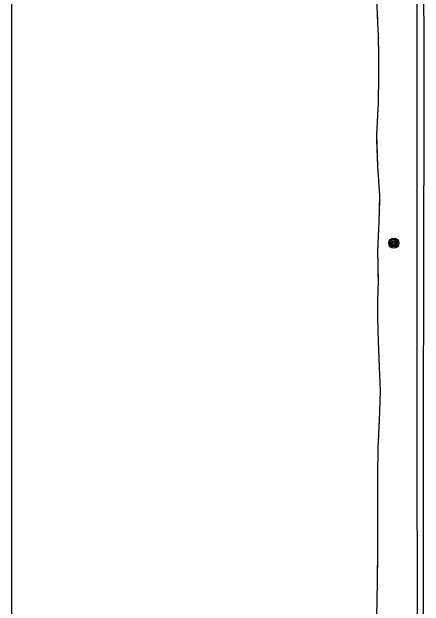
# Model space of a CAD drawing. Extents: x 353423 to 364002, y 127000 to 201942.
# Drawn here: x 362500 to 362665.6, y 145213.6 to 145452.3 of the extents above; entities that cross this region are included whole.
import ezdxf

# ---------------------------------------------------------------- set-up
doc = ezdxf.new("R2010")
doc.units = 0
for name, color, linetype in [('E_DTM_SlopeTop', 7, 'Continuous'), ('E_LAND_BrushLine', 7, 'Continuous'), ('E_LAND_TreeLine', 7, 'Continuous'), ('E_STRUCT_WingWall', 7, 'Continuous')]:
    doc.layers.add(name, color=color, linetype=linetype)

msp = doc.modelspace()

# ---------------------------------------------------------------- linework, layer by layer
at = {"layer": 'E_DTM_SlopeTop'}
for points in [[(362663.04, 145192.72), (362662.85, 145260.8), (362662.74, 145318.03), (362662.83, 145380.21), (362662.73, 145432.76), (362662.67, 145492.26), (362662.69, 145541.23), (362662.85, 145612.94), (362662.88, 145672.56)], [(362665.41, 145159.34), (362665.38, 145223.78), (362665.38, 145284.49), (362665.4, 145352), (362665.58, 145413.04), (362665.43, 145488.59), (362665.35, 145554.25), (362665.17, 145623.94), (362664.96, 145672.42)]]:
    msp.add_lwpolyline(points, dxfattribs=at)
at = {"layer": 'E_LAND_BrushLine'}
for centre, radius in [((362653.41, 145359.42), 2.02), ((362653.4, 145359.42), 1.52), ((362653.44, 145359.42), 1.01), ((362653.43, 145359.43), 0.502)]:
    msp.add_circle(centre, radius, dxfattribs=at)
at = {"layer": 'E_LAND_TreeLine'}
for p, q in [((362500, 145000), (362500, 148000)), ((362500, 143500), (362500, 146000))]:
    msp.add_line(p, q, dxfattribs=at)
at = {"layer": 'E_STRUCT_WingWall'}
for points in [[(362646.29, 145203.18), (362646.77, 145214.33), (362646.88, 145225.05), (362646.97, 145235.1), (362646.97, 145245.58), (362646.95, 145254.83), (362647, 145265.85), (362647.1, 145277.23), (362647.65, 145288.1), (362648.01, 145299.95), (362647.63, 145309.6), (362647.28, 145319.78), (362647.03, 145329.18), (362647.05, 145336.5), (362647.22, 145343.98), (362647.03, 145356.29), (362647.52, 145368.03), (362647.81, 145378.58), (362647.05, 145390.33), (362646.53, 145403.06), (362647.23, 145415.88), (362647.37, 145426.31), (362647.43, 145434.89), (362647.32, 145442.62), (362647.03, 145447.97), (362646.53, 145458.24)], [(362647.02, 145448.12), (362646.92, 145450.23)], [(362647.33, 145441.83), (362647.32, 145442.62), (362647.25, 145443.93)], [(362647.42, 145435.51), (362647.39, 145437.62)], [(362646.62, 145400.81), (362646.53, 145403.06), (362647.23, 145415.88), (362647.37, 145426.31), (362647.4, 145431.3)], [(362647.59, 145370.33), (362647.81, 145378.58), (362647.05, 145390.33), (362646.62, 145400.81)], [(362647.35, 145364.02), (362647.44, 145366.12)], [(362647.09, 145357.71), (362647.17, 145359.81)], [(362647.1, 145351.4), (362647.07, 145353.5)], [(362647.39, 145316.68), (362647.28, 145319.78), (362647.03, 145329.18), (362647.05, 145336.5), (362647.22, 145343.98), (362647.17, 145347.19)], [(362647.55, 145286.18), (362647.65, 145288.1), (362648.01, 145299.95), (362647.63, 145309.6), (362647.39, 145316.68)], [(362647.23, 145279.87), (362647.34, 145281.98)], [(362647.07, 145273.56), (362647.09, 145275.67)], [(362647.02, 145267.25), (362647.03, 145269.35)], [(362646.95, 145232.52), (362646.97, 145235.1), (362646.97, 145245.58), (362646.95, 145254.83), (362646.99, 145263.04)], [(362646.33, 145202.02), (362646.29, 145203.18), (362646.77, 145214.33), (362646.88, 145225.05), (362646.95, 145232.52)]]:
    msp.add_lwpolyline(points, dxfattribs=at)

doc.saveas('drawing.dxf')
